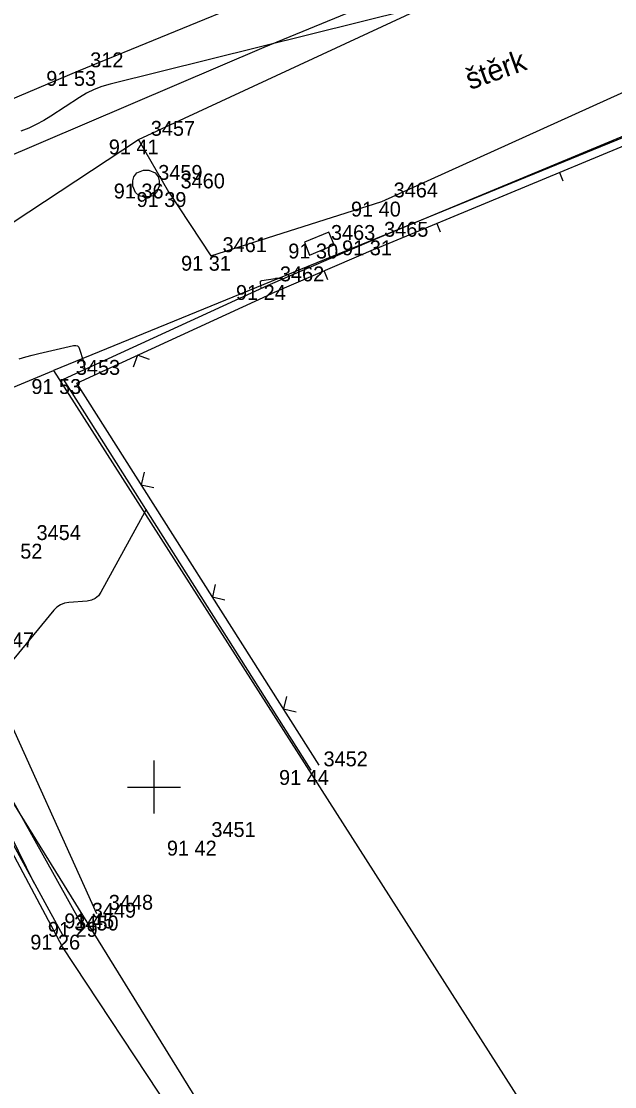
# Model space of a CAD drawing. Extents: x -711081 to -709338, y -1025122 to -1024092.
# Drawn here: x -710527.5 to -710516.33, y -1024855.64 to -1024835.58 of the extents above; entities that cross this region are included whole.
import ezdxf

# ---------------------------------------------------------------- set-up
doc = ezdxf.new("R2010")
doc.units = 0
for name, color, linetype in [('Ex_Minor Contours', 7, 'Continuous'), ('Z_body', 7, 'Continuous'), ('Z_body_cisla', 7, 'Continuous'), ('Z_body_vysky_redukovane', 7, 'Continuous'), ('Z_budova', 7, 'Continuous'), ('Z_hektometricka_sit', 7, 'Continuous'), ('Z_hrany_paty', 7, 'Continuous'), ('Z_katastr_hranice', 7, 'Continuous'), ('Z_katastr_vnitrni_kresba', 7, 'Continuous'), ('Z_komunikace', 7, 'Continuous'), ('Z_pilire', 7, 'Continuous'), ('Z_ploty', 7, 'Continuous'), ('Z_ploty_znacky', 7, 'Continuous'), ('Z_popisy', 7, 'Continuous'), ('Z_rozhranni', 7, 'Continuous'), ('Z_site_kanalizace_znaky', 7, 'Continuous'), ('Z_zlabek', 7, 'Continuous')]:
    doc.layers.add(name, color=color, linetype=linetype)

# ---------------------------------------------------------------- blocks, each defined once
blk = doc.blocks.new('POINT_DISPLAY')
blk.add_line((0, 0), (0, 0))
blk = doc.blocks.new('Z666')
for p, q in [((-0.25, 0.13), (-0.25, -0.13)), ((0.25, 0.13), (-0.25, 0.13)), ((0.25, -0.13), (0.25, 0.13)), ((-0.25, -0.13), (0.25, -0.13))]:
    blk.add_line(p, q)
blk = doc.blocks.new('Z212')
for p, q in [((-0.17, 0.17), (0, 0)), ((0, 0), (0.17, 0.17))]:
    blk.add_line(p, q)
blk = doc.blocks.new('Z210')
blk.add_line((0, 0), (0, 0.17))
blk = doc.blocks.new('Z620')
for p, q in [((-0.17, 0.2), (-0.05, 0.25)), ((-0.05, 0.25), (0.05, 0.25)), ((0.05, 0.25), (0.17, 0.2)), ((-0.25, 0.05), (-0.23, 0.13)), ((-0.25, -0.05), (-0.25, 0.05)), ((-0.23, 0.13), (-0.17, 0.2)), ((0.17, 0.2), (0.23, 0.13)), ((0.23, 0.13), (0.25, 0.05)), ((0.25, 0.05), (0.25, -0.05)), ((-0.2, -0.17), (-0.25, -0.05)), ((-0.13, -0.23), (-0.2, -0.17)), ((0.2, -0.17), (0.13, -0.23)), ((0.25, -0.05), (0.2, -0.17)), ((-0.05, -0.25), (-0.13, -0.23)), ((0.05, -0.25), (-0.05, -0.25)), ((0.13, -0.23), (0.05, -0.25))]:
    blk.add_line(p, q)

msp = doc.modelspace()

# ---------------------------------------------------------------- linework, layer by layer
at = {"layer": 'Ex_Minor Contours'}
for points in [[(-710520.193, -1024835.368), (-710525.827, -1024836.766), (-710525.98, -1024836.81), (-710526.127, -1024836.867), (-710526.268, -1024836.936), (-710526.404, -1024837.018), (-710526.938, -1024837.369), (-710527.074, -1024837.453), (-710527.214, -1024837.528), (-710527.358, -1024837.594), (-710527.506, -1024837.652)], [(-710522.983, -1024840.611), (-710522.999, -1024840.506), (-710522.999, -1024840.491), (-710522.994, -1024840.479), (-710522.984, -1024840.47), (-710522.969, -1024840.466), (-710522.719, -1024840.425), (-710522.705, -1024840.423), (-710522.69, -1024840.422), (-710522.675, -1024840.422), (-710522.66, -1024840.423), (-710522.571, -1024840.43)], [(-710527.535, -1024841.937), (-710527.413, -1024841.901), (-710527.291, -1024841.868), (-710527.168, -1024841.839), (-710526.512, -1024841.69), (-710526.473, -1024841.687), (-710526.441, -1024841.696), (-710526.417, -1024841.719), (-710526.4, -1024841.754), (-710526.332, -1024841.971), (-710526.328, -1024841.988), (-710526.324, -1024842.004), (-710526.32, -1024842.02), (-710526.317, -1024842.037), (-710526.302, -1024842.137)], [(-710525.147, -1024844.773), (-710525.999, -1024846.333), (-710526.047, -1024846.4), (-710526.105, -1024846.45), (-710526.175, -1024846.483), (-710526.255, -1024846.498), (-710526.601, -1024846.525), (-710526.684, -1024846.539), (-710526.758, -1024846.568), (-710526.825, -1024846.613), (-710526.884, -1024846.672), (-710527.779, -1024847.761)], [(-710527.253, -1024851.809), (-710530.471, -1024845.243)]]:
    msp.add_lwpolyline(points, dxfattribs=at)
at = {"layer": 'Z_budova'}
msp.add_line((-710531.52, -1024844.04), (-710526.72, -1024852.78), dxfattribs=at)
at = {"layer": 'Z_hektometricka_sit'}
for p, q in [((-710525, -1024849.5), (-710525, -1024850.5)), ((-710525.5, -1024850), (-710524.5, -1024850))]:
    msp.add_line(p, q, dxfattribs=at)
at = {"layer": 'Z_hrany_paty'}
msp.add_line((-710528.31, -1024847.45), (-710526.08, -1024852.38), dxfattribs=at)
at = {"layer": 'Z_katastr_hranice'}
for p, q in [((-710522.93, -1024836.07), (-710445.08, -1024804.13)), ((-710508.38, -1024834.58), (-710526.89, -1024842.16)), ((-710562.9, -1024853.16), (-710522.93, -1024836.07)), ((-710531.51, -1024844.06), (-710526.89, -1024842.16)), ((-710526.89, -1024842.16), (-710497.29, -1024888.5)), ((-710521.2, -1024860.71), (-710531.51, -1024844.06))]:
    msp.add_line(p, q, dxfattribs=at)
at = {"layer": 'Z_katastr_vnitrni_kresba'}
for p, q in [((-710526.72, -1024853.01), (-710531.51, -1024844.06)), ((-710521.53, -1024860.87), (-710526.72, -1024853.01))]:
    msp.add_line(p, q, dxfattribs=at)
at = {"layer": 'Z_komunikace'}
for p, q in [((-710526.42, -1024836.52), (-710513.3, -1024831.13)), ((-710539.27, -1024841.91), (-710526.42, -1024836.52))]:
    msp.add_line(p, q, dxfattribs=at)
at = {"layer": 'Z_ploty'}
for p, q in [((-710520.9, -1024839.71), (-710512.53, -1024836.23)), ((-710520.83, -1024839.87), (-710512.46, -1024836.39)), ((-710522.85, -1024840.55), (-710520.9, -1024839.71)), ((-710520.83, -1024839.87), (-710522.78, -1024840.71)), ((-710526.7, -1024842.32), (-710522.85, -1024840.55)), ((-710526.45, -1024842.4), (-710522.78, -1024840.71)), ((-710522.04, -1024849.68), (-710526.7, -1024842.32)), ((-710521.89, -1024849.59), (-710526.45, -1024842.4))]:
    msp.add_line(p, q, dxfattribs=at)
at = {"layer": 'Z_rozhranni'}
for p, q in [((-710525.29, -1024837.81), (-710519.84, -1024835.28)), ((-710520.71, -1024838.98), (-710514.05, -1024835.96)), ((-710529.56, -1024840.62), (-710525.29, -1024837.81)), ((-710524.72, -1024838.8), (-710525.29, -1024837.81)), ((-710524.72, -1024838.8), (-710523.93, -1024840)), ((-710523.93, -1024840), (-710520.71, -1024838.98))]:
    msp.add_line(p, q, dxfattribs=at)
at = {"layer": 'Z_zlabek'}
msp.add_line((-710530.6, -1024844.98), (-710526.39, -1024852.54), dxfattribs=at)

# ---------------------------------------------------------------- block references
at = {"layer": 'Z_body'}
for p in [(-710526.42, -1024836.52), (-710525.29, -1024837.81), (-710525.15, -1024838.64), (-710524.72, -1024838.8), (-710520.71, -1024838.98), (-710521.89, -1024839.77), (-710520.9, -1024839.71), (-710523.93, -1024840), (-710522.85, -1024840.55), (-710526.7, -1024842.32), (-710527.43, -1024845.42), (-710522.04, -1024849.68), (-710524.15, -1024851.01), (-710526.08, -1024852.38), (-710526.39, -1024852.54), (-710526.72, -1024852.78)]:
    msp.add_blockref('POINT_DISPLAY', p, dxfattribs=at)
at = {"layer": 'Z_pilire', "rotation": 22.500000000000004}
msp.add_blockref('Z666', (-710521.89, -1024839.77), dxfattribs=at)
at = {"layer": 'Z_ploty_znacky'}
for name, p, rotation in [('Z210', (-710517.37, -1024838.43), -157.40000000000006), ('Z210', (-710519.68, -1024839.39), -157.40000000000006), ('Z210', (-710521.8, -1024840.29), -156.70000000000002), ('Z212', (-710525.31, -1024841.87), -155.30000000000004), ('Z212', (-710525.24, -1024844.31), -57.69999999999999), ('Z212', (-710523.9, -1024846.42), -57.69999999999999), ('Z212', (-710522.56, -1024848.53), -57.69999999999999)]:
    msp.add_blockref(name, p, dxfattribs=dict(at, rotation=rotation))
at = {"layer": 'Z_site_kanalizace_znaky'}
msp.add_blockref('Z620', (-710525.15, -1024838.64), dxfattribs=at)

# ---------------------------------------------------------------- texts
at = {"layer": 'Z_body_cisla'}
for s, p in [('312', (-710526.2, -1024836.45)), ('3457', (-710525.06, -1024837.74)), ('3459', (-710524.92, -1024838.57)), ('3460', (-710524.5, -1024838.73)), ('3464', (-710520.49, -1024838.9)), ('3463', (-710521.67, -1024839.7)), ('3465', (-710520.67, -1024839.64)), ('3461', (-710523.71, -1024839.93)), ('3462', (-710522.63, -1024840.48)), ('3453', (-710526.47, -1024842.24)), ('3454', (-710527.21, -1024845.35)), ('3447', (-710528.09, -1024847.37)), ('3452', (-710521.81, -1024849.61)), ('3451', (-710523.92, -1024850.94)), ('3448', (-710525.85, -1024852.31)), ('3449', (-710526.17, -1024852.46)), ('3450', (-710526.5, -1024852.7))]:
    msp.add_text(s, height=0.28, dxfattribs=at).set_placement(p)
at = {"layer": 'Z_body_vysky_redukovane'}
for s, p in [('91 53', (-710527.027, -1024836.8)), ('91 41', (-710525.85, -1024838.09)), ('91 36', (-710525.757, -1024838.92)), ('91 39', (-710525.327, -1024839.08)), ('91 40', (-710521.293, -1024839.26)), ('91 30', (-710522.473, -1024840.05)), ('91 31', (-710521.46, -1024839.99)), ('91 31', (-710524.49, -1024840.28)), ('91 24', (-710523.457, -1024840.83)), ('91 53', (-710527.307, -1024842.6)), ('91 52', (-710528.037, -1024845.7)), ('91 44', (-710522.647, -1024849.96)), ('91 42', (-710524.757, -1024851.29)), ('91 45', (-710526.687, -1024852.66)), ('91 29', (-710526.997, -1024852.82)), ('91 26', (-710527.327, -1024853.06))]:
    msp.add_text(s, height=0.28, dxfattribs=at).set_placement(p)
at = {"layer": 'Z_popisy'}
msp.add_text('štěrk', height=0.4, rotation=19.8, dxfattribs=at).set_placement((-710519.05, -1024836.88))

doc.saveas('drawing.dxf')
